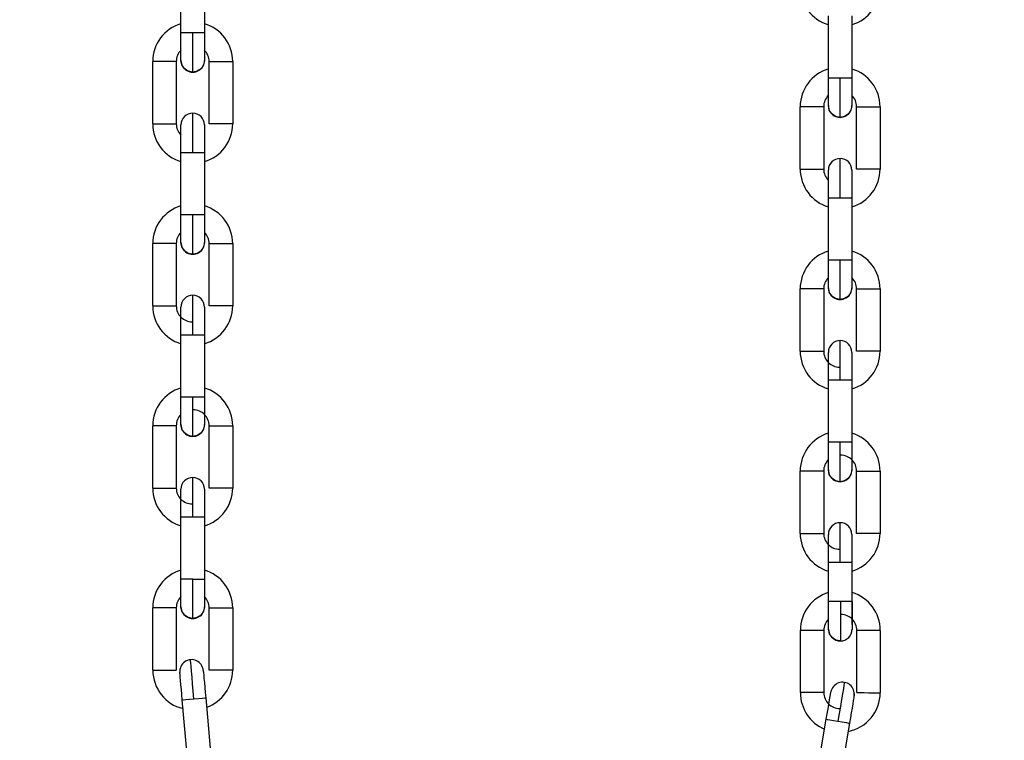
# Model space of a CAD drawing. Header units: inches. Extents: x 170 to 288, y 234 to 248.
# Tile 312 of 480: x 234.737 to 234.957, y 241.392 to 241.553. Entities that reach past the tile are written whole.
import ezdxf

# ---------------------------------------------------------------- set-up
doc = ezdxf.new("R2010")
doc.units = ezdxf.units.IN
doc.header["$LTSCALE"] = 0.25
doc.header["$MEASUREMENT"] = 0
doc.layers.add('ANNOTATIONS', color=1, linetype='Continuous')
doc.layers.add('STANDARD Z GUIDE MOTOR LH', color=7, linetype='Continuous')
doc.styles.add('ARIAL', font='arial.ttf', dxfattribs={"height": 0.09375})
doc.dimstyles.new('STANDARD$0', dxfattribs={"dimtxt": 0.09375, "dimasz": 0.09375, "dimexe": 0.03125, "dimexo": 0.046875, "dimgap": 0.09, "dimtad": 0, "dimtih": 1, "dimtoh": 1, "dimdec": 4, "dimzin": 0, "dimdsep": 46, "dimtxsty": 'ARIAL', "dimcen": 0.09, "dimadec": 0, "dimazin": 0, "dimtfac": 1, "dimtdec": 4, "dimtofl": 0, "dimtmove": 0, "dimatfit": 1, "dimfxl": 1, "dimtolj": 1, "dimtzin": 0, "dimarcsym": 0})

# ---------------------------------------------------------------- blocks, each defined once
blk = doc.blocks.new('*D51')
at = {"layer": 'ANNOTATIONS', "color": 0, "lineweight": -2, "transparency": 16777216}
for p, q in [((234.1246231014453, 244.1437778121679), (235.8395596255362, 244.1437778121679)), ((235.8083096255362, 244.0500278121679), (235.8083096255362, 242.2801168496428)), ((235.8083096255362, 240.2331944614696), (235.8083096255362, 242.0031054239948)), ((234.5308731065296, 240.1394444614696), (235.8395596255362, 240.1394444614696))]:
    blk.add_line(p, q, dxfattribs=at)
at = {"layer": 'ANNOTATIONS', "color": 0, "transparency": 16777216}
for points in [[(235.7926846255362, 244.0500278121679), (235.8239346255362, 244.0500278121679), (235.8083096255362, 244.1437778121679)], [(235.7926846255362, 240.2331944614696), (235.8239346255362, 240.2331944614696), (235.8083096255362, 240.1394444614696)]]:
    blk.add_solid(points, dxfattribs=at)
at = {"layer": 'defpoints', "color": 0, "transparency": 16777216}
for p in [(234.0777481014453, 244.1437778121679), (235.8083096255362, 244.1437778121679), (234.4839981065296, 240.1394444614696)]:
    blk.add_point(p, dxfattribs=at)
at = {"layer": 'ANNOTATIONS', "color": 0, "transparency": 16777216, "insert": (235.8083096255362, 242.1416111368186), "char_height": 0.09375, "attachment_point": 5, "style": 'ARIAL'}
blk.add_mtext('\\A1;OPENING HEIGHT', dxfattribs=at)

msp = doc.modelspace()

# ---------------------------------------------------------------- linework, layer by layer
at = {"layer": 'STANDARD Z GUIDE MOTOR LH'}
for p, q in [((234.7734922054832, 241.5501387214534), (234.7734925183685, 241.5640494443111)), ((234.7787418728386, 241.5640492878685), (234.7787415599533, 241.5501385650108)), ((234.9180836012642, 241.5400317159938), (234.9180839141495, 241.5539424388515)), ((234.9233332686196, 241.5539422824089), (234.9233329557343, 241.5400315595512)), ((234.7771213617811, 241.5501387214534), (234.7734922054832, 241.5501387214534)), ((234.7671925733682, 241.5298080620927), (234.7671928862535, 241.5437187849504)), ((234.7724422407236, 241.5437186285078), (234.7724419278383, 241.5298079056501)), ((234.779791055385, 241.5298077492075), (234.779791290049, 241.5437184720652)), ((234.779791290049, 241.5437184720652), (234.7850406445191, 241.5437184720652)), ((234.7850406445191, 241.5437184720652), (234.7850404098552, 241.5298075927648)), ((234.9217127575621, 241.5400317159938), (234.9180836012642, 241.5400317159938)), ((234.9117839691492, 241.5197010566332), (234.9117842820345, 241.5336117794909)), ((234.9170336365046, 241.5336116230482), (234.9170333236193, 241.5197009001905)), ((234.924382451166, 241.5197007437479), (234.92438268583, 241.5336114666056)), ((234.92438268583, 241.5336114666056), (234.9296320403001, 241.5336114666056)), ((234.9296320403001, 241.5336114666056), (234.9296318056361, 241.5197005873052)), ((234.77349142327, 241.5094772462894), (234.773491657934, 241.5233881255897)), ((234.7761163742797, 241.5233879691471), (234.7787410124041, 241.5233879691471)), ((234.7787410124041, 241.5233879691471), (234.7787407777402, 241.5094772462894)), ((234.918082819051, 241.4993702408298), (234.918083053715, 241.5132811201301)), ((234.9207077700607, 241.5132809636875), (234.9233324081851, 241.5132809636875)), ((234.9233324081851, 241.5132809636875), (234.9233321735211, 241.4993702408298)), ((234.7787407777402, 241.5094772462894), (234.77349142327, 241.5094772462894)), ((234.767191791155, 241.4891465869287), (234.7671921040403, 241.5030573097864)), ((234.7724413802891, 241.5030573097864), (234.7724411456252, 241.489146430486)), ((234.7797901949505, 241.489146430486), (234.7797905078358, 241.5030571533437)), ((234.7850398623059, 241.5030569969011), (234.7850395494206, 241.4891462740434)), ((234.9233321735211, 241.4993702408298), (234.918082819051, 241.4993702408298)), ((234.911783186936, 241.4790395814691), (234.9117834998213, 241.4929503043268)), ((234.9170327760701, 241.4929503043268), (234.9170325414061, 241.4790394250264)), ((234.9243815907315, 241.4790394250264), (234.9243819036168, 241.4929501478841)), ((234.9296312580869, 241.4929499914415), (234.9296309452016, 241.4790392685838)), ((234.7734905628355, 241.468815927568), (234.7734908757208, 241.4827266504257)), ((234.7734908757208, 241.4827266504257), (234.7779714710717, 241.4827266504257)), ((234.7787402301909, 241.482726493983), (234.7787399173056, 241.4688157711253)), ((234.9180819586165, 241.4587089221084), (234.9180822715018, 241.4726196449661)), ((234.9180822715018, 241.4726196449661), (234.9225628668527, 241.4726196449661)), ((234.9233316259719, 241.4726194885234), (234.9233313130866, 241.4587087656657)), ((234.7761152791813, 241.468815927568), (234.7734905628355, 241.468815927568)), ((234.7671909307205, 241.4484852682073), (234.7671912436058, 241.462395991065)), ((234.7724405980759, 241.4623958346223), (234.7724402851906, 241.4484851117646)), ((234.7797894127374, 241.448484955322), (234.7797896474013, 241.4623956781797)), ((234.7797896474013, 241.4623956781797), (234.7850390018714, 241.4623956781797)), ((234.7850390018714, 241.4623956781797), (234.7850386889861, 241.4484847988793)), ((234.9207066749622, 241.4587089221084), (234.9180819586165, 241.4587089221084)), ((234.9117823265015, 241.4383782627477), (234.9117826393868, 241.4522889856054)), ((234.9170319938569, 241.4522888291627), (234.9170316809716, 241.438378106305)), ((234.9243808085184, 241.4383779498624), (234.9243810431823, 241.4522886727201)), ((234.9243810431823, 241.4522886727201), (234.9296303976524, 241.4522886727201)), ((234.9296303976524, 241.4522886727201), (234.9296300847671, 241.4383777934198)), ((234.7734900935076, 241.4432683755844), (234.7734900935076, 241.4464266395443)), ((234.7734897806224, 241.4281544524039), (234.7734900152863, 241.4420651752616)), ((234.7734900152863, 241.4420651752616), (234.7787393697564, 241.4420651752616)), ((234.7787393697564, 241.4420651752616), (234.7787390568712, 241.4281542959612)), ((234.9180814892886, 241.4331613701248), (234.9180814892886, 241.4363196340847)), ((234.9180811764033, 241.4180474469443), (234.9180814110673, 241.431958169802)), ((234.9180814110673, 241.431958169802), (234.9233307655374, 241.431958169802)), ((234.9233307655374, 241.431958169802), (234.9233304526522, 241.4180472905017)), ((234.7761144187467, 241.4281544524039), (234.7734897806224, 241.4281544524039)), ((234.7761144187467, 241.4281544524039), (234.7787390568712, 241.4281542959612)), ((234.918137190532, 241.4169817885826), (234.918137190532, 241.4231498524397)), ((234.9233865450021, 241.4231498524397), (234.918137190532, 241.4231498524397)), ((234.9207618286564, 241.4231498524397), (234.9207618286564, 241.4143571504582)), ((234.9233865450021, 241.4231498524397), (234.9233865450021, 241.4169817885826)), ((234.7671901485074, 241.4078237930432), (234.7671903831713, 241.4217345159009)), ((234.7724397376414, 241.4217345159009), (234.7671903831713, 241.4217345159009)), ((234.7724397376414, 241.4217345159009), (234.7724395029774, 241.4078236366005)), ((234.7797885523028, 241.4078234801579), (234.7797888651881, 241.4217343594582)), ((234.7850381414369, 241.4217342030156), (234.785037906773, 241.4078234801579)), ((234.9118226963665, 241.4028270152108), (234.9118351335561, 241.4167377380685)), ((234.9170844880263, 241.4167330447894), (234.9170720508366, 241.4028223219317)), ((234.9233865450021, 241.4169817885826), (234.9233852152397, 241.4168980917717)), ((234.9244211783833, 241.4028157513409), (234.9244335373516, 241.4167264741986)), ((234.9296828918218, 241.4167217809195), (234.9296704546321, 241.4028110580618)), ((234.7732379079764, 241.4073278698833), (234.7732318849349, 241.4074114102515)), ((234.785037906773, 241.4078234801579), (234.7797885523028, 241.4078234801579)), ((234.7750137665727, 241.3873279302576), (234.7737834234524, 241.4011842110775)), ((234.7790122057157, 241.4016485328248), (234.780242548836, 241.3877922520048)), ((234.9238614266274, 241.4025257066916), (234.9238247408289, 241.402088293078)), ((234.9153022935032, 241.3831653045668), (234.9176207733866, 241.3968815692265)), ((234.9227966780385, 241.3960065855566), (234.9204781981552, 241.3822904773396)), ((234.9227966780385, 241.3960064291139), (234.9207703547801, 241.3840185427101))]:
    msp.add_line(p, q, dxfattribs=at)
at = {"layer": 'STANDARD Z GUIDE MOTOR LH', "flags": 128}
for points in [[(234.7734921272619, 241.5439706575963), (234.7734921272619, 241.5457772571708), (234.7734922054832, 241.5467120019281), (234.7734922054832, 241.5501387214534)], [(234.7761167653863, 241.5413458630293), (234.7761167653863, 241.5439213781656), (234.7761168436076, 241.5452538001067), (234.7761168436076, 241.5484233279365), (234.7761169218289, 241.5501387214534)], [(234.7787415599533, 241.5501385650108), (234.7779728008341, 241.5501385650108), (234.7771213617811, 241.5501387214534)], [(234.7787415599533, 241.5501385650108), (234.7787415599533, 241.5477781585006), (234.778741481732, 241.5467118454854), (234.778741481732, 241.5439705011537)], [(234.7724422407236, 241.5437186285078), (234.7722424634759, 241.5437186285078), (234.7716734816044, 241.5437187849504), (234.7671928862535, 241.5437187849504)], [(234.7761167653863, 241.5413458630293), (234.7751123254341, 241.541545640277), (234.7742608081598, 241.5421146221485), (234.7736919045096, 241.5429661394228), (234.7734921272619, 241.5439706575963)], [(234.778741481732, 241.5439705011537), (234.778541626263, 241.5429661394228), (234.7779726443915, 241.5421146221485), (234.7771211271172, 241.541545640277), (234.7761167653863, 241.5413458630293)], [(234.9180835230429, 241.5338636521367), (234.9180835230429, 241.5356702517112), (234.9180836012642, 241.5366049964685), (234.9180836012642, 241.5400317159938)], [(234.9207081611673, 241.5312388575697), (234.9207081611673, 241.533814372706), (234.9207082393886, 241.5351467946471), (234.9207082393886, 241.5383163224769), (234.9207083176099, 241.5400317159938)], [(234.9233329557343, 241.5400315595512), (234.9225641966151, 241.5400315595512), (234.9217127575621, 241.5400317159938)], [(234.9233329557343, 241.5400315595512), (234.9233329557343, 241.5376711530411), (234.923332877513, 241.5366048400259), (234.923332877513, 241.5338634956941)], [(234.9170336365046, 241.5336116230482), (234.9168338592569, 241.5336116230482), (234.9162648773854, 241.5336117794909), (234.9117842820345, 241.5336117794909)], [(234.9207081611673, 241.5312388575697), (234.9197037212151, 241.5314386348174), (234.9188522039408, 241.5320076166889), (234.9182833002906, 241.5328591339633), (234.9180835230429, 241.5338636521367)], [(234.923332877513, 241.5338634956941), (234.923133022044, 241.5328591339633), (234.9225640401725, 241.5320076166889), (234.9217125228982, 241.5314386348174), (234.9207081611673, 241.5312388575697)], [(234.7761163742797, 241.5233879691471), (234.7761163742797, 241.525103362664), (234.776116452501, 241.5267528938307), (234.776116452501, 241.5282728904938), (234.7761165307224, 241.5296053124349), (234.7761165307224, 241.5321805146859)], [(234.7671925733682, 241.5298080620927), (234.7708217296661, 241.5298080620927), (234.7716731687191, 241.5298079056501), (234.7724419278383, 241.5298079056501)], [(234.7734917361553, 241.5272904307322), (234.7734918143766, 241.5277492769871), (234.7734918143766, 241.5295558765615)], [(234.7787411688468, 241.5295558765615), (234.7787411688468, 241.5285163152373), (234.7787410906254, 241.5277491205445), (234.7787410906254, 241.5245910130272), (234.7787410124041, 241.5233878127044)], [(234.7850404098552, 241.5298075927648), (234.7848405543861, 241.5298077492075), (234.779791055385, 241.5298077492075)], [(234.773491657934, 241.5233881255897), (234.7734917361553, 241.5245913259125), (234.7734917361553, 241.5268146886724), (234.7734918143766, 241.5277494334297)], [(234.773491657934, 241.5233881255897), (234.7751119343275, 241.5233881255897), (234.7761163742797, 241.5233879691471)], [(234.9207077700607, 241.5132809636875), (234.9207077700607, 241.5149963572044), (234.920707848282, 241.5166458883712), (234.920707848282, 241.5181658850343), (234.9207079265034, 241.5194983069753), (234.9207079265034, 241.5220735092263)], [(234.9117839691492, 241.5197010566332), (234.9154131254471, 241.5197010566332), (234.9162645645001, 241.5197009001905), (234.9170333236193, 241.5197009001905)], [(234.9180831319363, 241.5171834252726), (234.9180832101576, 241.5176422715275), (234.9180832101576, 241.519448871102)], [(234.9233325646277, 241.519448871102), (234.9233325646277, 241.5184093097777), (234.9233324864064, 241.5176421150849), (234.9233324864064, 241.5144840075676), (234.9233324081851, 241.5132808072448)], [(234.9296318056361, 241.5197005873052), (234.9294319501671, 241.5197007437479), (234.924382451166, 241.5197007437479)], [(234.918083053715, 241.5132811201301), (234.9180831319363, 241.5144843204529), (234.9180831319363, 241.5167076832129), (234.9180832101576, 241.5176424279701)], [(234.918083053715, 241.5132811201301), (234.9197033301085, 241.5132811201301), (234.9207077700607, 241.5132809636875)], [(234.7734912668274, 241.5033091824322), (234.7734912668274, 241.5043487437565), (234.7734913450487, 241.5051157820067), (234.7734913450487, 241.5071168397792), (234.77349142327, 241.5082740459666), (234.77349142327, 241.5094772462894)], [(234.7761159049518, 241.5006845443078), (234.7761159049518, 241.5021663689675), (234.7761159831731, 241.5032599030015), (234.7761159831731, 241.5061124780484), (234.7761160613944, 241.5077618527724), (234.7761160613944, 241.5094772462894)], [(234.7787407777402, 241.5094772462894), (234.7787406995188, 241.508273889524), (234.7787406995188, 241.5051157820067), (234.7787406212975, 241.5043485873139), (234.7787406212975, 241.5033091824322)], [(234.7724413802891, 241.5030573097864), (234.7688123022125, 241.5030573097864), (234.7679607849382, 241.503057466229), (234.767391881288, 241.5030573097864), (234.7671921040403, 241.5030573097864)], [(234.7761159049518, 241.5006845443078), (234.7751114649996, 241.5008843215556), (234.7742600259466, 241.5014533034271), (234.7736910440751, 241.5023048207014), (234.7734912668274, 241.5033091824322)], [(234.7787406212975, 241.5033091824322), (234.7785408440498, 241.5023046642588), (234.7779718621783, 241.5014531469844), (234.777120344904, 241.5008843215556), (234.7761159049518, 241.5006845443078)], [(234.7797905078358, 241.5030571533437), (234.7834195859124, 241.5030571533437), (234.7842711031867, 241.5030569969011), (234.7850398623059, 241.5030569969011)], [(234.9180826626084, 241.4932021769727), (234.9180826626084, 241.4942417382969), (234.9180827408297, 241.4950087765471), (234.9180827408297, 241.4970098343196), (234.918082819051, 241.498167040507), (234.918082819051, 241.4993702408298)], [(234.9207073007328, 241.4905775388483), (234.9207073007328, 241.4920593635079), (234.9207073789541, 241.493152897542), (234.9207073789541, 241.4960054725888), (234.9207074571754, 241.4976548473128), (234.9207074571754, 241.4993702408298)], [(234.9233321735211, 241.4993702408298), (234.9233320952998, 241.4981668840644), (234.9233320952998, 241.4950087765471), (234.9233320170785, 241.4942415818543), (234.9233320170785, 241.4932021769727)], [(234.9207073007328, 241.4905775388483), (234.9197028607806, 241.490777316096), (234.9188514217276, 241.4913462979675), (234.9182824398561, 241.4921978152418), (234.9180826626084, 241.4932021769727)], [(234.9233320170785, 241.4932021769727), (234.9231322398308, 241.4921976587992), (234.9225632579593, 241.4913461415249), (234.921711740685, 241.490777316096), (234.9207073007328, 241.4905775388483)], [(234.7761155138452, 241.4827266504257), (234.7761155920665, 241.4844420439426), (234.7761155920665, 241.4860914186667), (234.7761156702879, 241.4876115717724), (234.7761156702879, 241.4908499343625), (234.7761157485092, 241.4913502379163), (234.7761157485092, 241.4915191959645)], [(234.9170327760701, 241.4929503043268), (234.9134036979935, 241.4929503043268), (234.9125521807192, 241.4929504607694), (234.911983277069, 241.4929503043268), (234.9117834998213, 241.4929503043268)], [(234.9243819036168, 241.4929501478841), (234.9280109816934, 241.4929501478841), (234.9288624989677, 241.4929499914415), (234.9296312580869, 241.4929499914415)], [(234.767191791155, 241.4891465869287), (234.7722413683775, 241.4891465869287), (234.7724411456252, 241.489146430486)], [(234.7734908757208, 241.482726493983), (234.7734908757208, 241.4850869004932), (234.7734909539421, 241.4861532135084), (234.7734909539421, 241.4888945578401)], [(234.7787403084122, 241.4888944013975), (234.7787403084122, 241.4861532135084), (234.7787402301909, 241.4850869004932), (234.7787402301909, 241.482726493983)], [(234.7850395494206, 241.4891462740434), (234.7824149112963, 241.4891462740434), (234.7814104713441, 241.489146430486), (234.7797901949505, 241.489146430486)], [(234.7779714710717, 241.4827266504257), (234.7785404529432, 241.482726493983), (234.7787402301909, 241.482726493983)], [(234.9207069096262, 241.4726196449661), (234.9207069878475, 241.474335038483), (234.9207069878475, 241.4759844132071), (234.9207070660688, 241.4775045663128), (234.9207070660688, 241.480742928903), (234.9207071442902, 241.4812432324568), (234.9207071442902, 241.481412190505)], [(234.911783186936, 241.4790395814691), (234.9168327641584, 241.4790395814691), (234.9170325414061, 241.4790394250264)], [(234.9180823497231, 241.4760462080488), (234.9180823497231, 241.4787875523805)], [(234.9233317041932, 241.4787873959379), (234.9233317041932, 241.4760462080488), (234.9233316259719, 241.4749798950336), (234.9233316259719, 241.4726194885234)], [(234.9296309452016, 241.4790392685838), (234.9270063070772, 241.4790392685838), (234.9260018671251, 241.4790394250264), (234.9243815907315, 241.4790394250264)], [(234.9180822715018, 241.4749800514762), (234.9180823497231, 241.4760463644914)], [(234.9180822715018, 241.4726194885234), (234.9180822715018, 241.4749798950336)], [(234.9225628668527, 241.4726196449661), (234.9231318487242, 241.4726194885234), (234.9233316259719, 241.4726194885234)], [(234.7734904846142, 241.4626478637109), (234.7734904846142, 241.4653890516), (234.7734905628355, 241.4664555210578), (234.7734905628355, 241.468815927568)], [(234.7761150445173, 241.4600230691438), (234.7761150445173, 241.460192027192), (234.7761151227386, 241.4606924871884), (234.7761151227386, 241.4639308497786), (234.7761152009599, 241.4654510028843), (234.7761152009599, 241.467100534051), (234.7761152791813, 241.468815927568)], [(234.7787399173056, 241.4688157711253), (234.7771196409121, 241.4688157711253), (234.7761152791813, 241.468815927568)], [(234.7787399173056, 241.4688157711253), (234.7787399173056, 241.4676124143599), (234.7787398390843, 241.4664553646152), (234.7787398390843, 241.4631171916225), (234.778739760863, 241.4627662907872), (234.778739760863, 241.4626477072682)], [(234.7724405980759, 241.4623958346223), (234.7716718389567, 241.4623958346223), (234.7708203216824, 241.462395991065), (234.7671912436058, 241.462395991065)], [(234.7761150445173, 241.4600230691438), (234.7751106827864, 241.4602228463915), (234.7742591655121, 241.460791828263), (234.7736902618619, 241.4616433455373), (234.7734904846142, 241.4626478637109)], [(234.778739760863, 241.4626477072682), (234.7785399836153, 241.4616433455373), (234.7779710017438, 241.460791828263), (234.7771194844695, 241.4602228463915), (234.7761150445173, 241.4600230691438)], [(234.9180818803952, 241.4525408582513), (234.9180818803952, 241.4552820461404), (234.9180819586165, 241.4563485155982), (234.9180819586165, 241.4587089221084)], [(234.9207064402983, 241.4499160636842), (234.9207064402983, 241.4500850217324), (234.9207065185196, 241.4505854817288), (234.9207065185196, 241.453823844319), (234.9207065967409, 241.4553439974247), (234.9207065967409, 241.4569935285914), (234.9207066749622, 241.4587089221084)], [(234.9233313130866, 241.4587087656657), (234.9217110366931, 241.4587087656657), (234.9207066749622, 241.4587089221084)], [(234.9233313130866, 241.4587087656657), (234.9233313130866, 241.4575054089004), (234.9233312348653, 241.4563483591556), (234.9233312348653, 241.4530101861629), (234.923331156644, 241.4526592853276), (234.923331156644, 241.4525407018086)], [(234.9170319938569, 241.4522888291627), (234.9162632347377, 241.4522888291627), (234.9154117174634, 241.4522889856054), (234.9117826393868, 241.4522889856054)], [(234.9207064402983, 241.4499160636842), (234.9197020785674, 241.4501158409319), (234.9188505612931, 241.4506848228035), (234.9182816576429, 241.4515363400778), (234.9180818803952, 241.4525408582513)], [(234.923331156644, 241.4525407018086), (234.9231313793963, 241.4515363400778), (234.9225623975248, 241.4506848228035), (234.9217108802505, 241.4501158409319), (234.9207064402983, 241.4499160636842)], [(234.776114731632, 241.4420651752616), (234.776114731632, 241.4437805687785), (234.7761148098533, 241.4454299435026), (234.7761148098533, 241.4482825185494), (234.7761148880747, 241.4493760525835), (234.7761148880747, 241.4508577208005)], [(234.7671909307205, 241.4484852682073), (234.7688112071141, 241.4484852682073), (234.7698156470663, 241.4484851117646), (234.7724402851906, 241.4484851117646)], [(234.7734900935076, 241.4464264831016), (234.7734901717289, 241.4471935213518), (234.7734901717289, 241.448233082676)], [(234.778739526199, 241.4482329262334), (234.778739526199, 241.4477634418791), (234.7787394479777, 241.4471935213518), (234.7787394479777, 241.4444252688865), (234.7787393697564, 241.4432682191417), (234.7787393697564, 241.4420648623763)], [(234.7850386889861, 241.4484847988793), (234.7848389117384, 241.4484847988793), (234.7842700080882, 241.448484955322), (234.7797894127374, 241.448484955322)], [(234.7734900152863, 241.4420651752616), (234.7734900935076, 241.443268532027)], [(234.920706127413, 241.431958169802), (234.920706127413, 241.433673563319), (234.9207062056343, 241.435322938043), (234.9207062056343, 241.4381755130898), (234.9207062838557, 241.4392690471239), (234.9207062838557, 241.4407507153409)], [(234.9117823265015, 241.4383782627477), (234.913402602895, 241.4383782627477), (234.9144070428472, 241.438378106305), (234.9170316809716, 241.438378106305)], [(234.9180814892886, 241.436319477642), (234.9180815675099, 241.4370865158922), (234.9180815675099, 241.4381260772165)], [(234.92333092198, 241.4381259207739), (234.92333092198, 241.4376564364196), (234.9233308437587, 241.4370865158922), (234.9233308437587, 241.4343184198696), (234.9233307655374, 241.4331613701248), (234.9233307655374, 241.431958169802)], [(234.9296300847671, 241.4383777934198), (234.9294303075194, 241.4383777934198), (234.9288614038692, 241.4383779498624), (234.9243808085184, 241.4383779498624)], [(234.9180814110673, 241.431958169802), (234.9180814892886, 241.4331615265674)], [(234.7734896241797, 241.4219863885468), (234.7734896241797, 241.4237929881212), (234.773489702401, 241.4247277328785), (234.773489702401, 241.4269510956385), (234.7734897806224, 241.4281544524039)], [(234.7761142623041, 241.4193615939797), (234.7761142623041, 241.4219371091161), (234.7761143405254, 241.4232695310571), (234.7761143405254, 241.4247896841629), (234.7761144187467, 241.426439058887), (234.7761144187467, 241.4281544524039)], [(234.7787390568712, 241.4281542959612), (234.7787390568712, 241.4247275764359), (234.7787389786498, 241.4237929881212), (234.7787389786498, 241.4219862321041)], [(234.7761142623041, 241.4193615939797), (234.7751098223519, 241.4195615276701), (234.7742583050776, 241.4201305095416), (234.7736894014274, 241.4209820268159), (234.7734896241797, 241.4219863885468)], [(234.7787389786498, 241.4219862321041), (234.7785391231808, 241.4209818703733), (234.7779701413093, 241.420130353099), (234.777118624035, 241.4195613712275), (234.7761142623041, 241.4193615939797)], [(234.7797888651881, 241.4217343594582), (234.7824135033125, 241.4217343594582), (234.7834179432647, 241.4217342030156), (234.7850381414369, 241.4217342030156)], [(234.9118351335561, 241.4167377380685), (234.9120349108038, 241.4167375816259), (234.9126038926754, 241.416737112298), (234.9134554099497, 241.4167363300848), (234.9144597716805, 241.416735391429), (234.9154642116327, 241.4167346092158), (234.916315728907, 241.4167338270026), (234.9168847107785, 241.416733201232), (234.9170844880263, 241.4167330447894)], [(234.9207618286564, 241.4143571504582), (234.9197574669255, 241.4145569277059), (234.9189059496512, 241.4151259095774), (234.9183369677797, 241.4159772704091), (234.918137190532, 241.4169817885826)], [(234.9296828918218, 241.4167217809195), (234.929483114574, 241.4167220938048), (234.9289141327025, 241.4167225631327), (234.9280626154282, 241.4167233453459), (234.927058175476, 241.4167242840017), (234.9260538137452, 241.4167250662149), (234.9252022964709, 241.4167258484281), (234.9246333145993, 241.416726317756), (234.9244335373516, 241.4167264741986)], [(234.776397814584, 241.4014163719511), (234.7762461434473, 241.4031250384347), (234.7761002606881, 241.4047679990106), (234.7759657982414, 241.4062822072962), (234.7758479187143, 241.4076093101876), (234.7757512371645, 241.4086984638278), (234.7756793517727, 241.4095078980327), (234.7756351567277, 241.4100061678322), (234.7756202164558, 241.4101745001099)], [(234.7671901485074, 241.4078237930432), (234.7716707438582, 241.4078237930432), (234.7722396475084, 241.4078236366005), (234.7724395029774, 241.4078236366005)], [(234.7733298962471, 241.4062923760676), (234.7732794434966, 241.4068602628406), (234.7732483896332, 241.4072099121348), (234.7732379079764, 241.4073278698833)], [(234.7784666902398, 241.4077921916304), (234.7784771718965, 241.4076740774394), (234.77850822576, 241.4073244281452)], [(234.7784771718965, 241.4076740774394), (234.77850822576, 241.4073245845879), (234.7785586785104, 241.4067568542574)], [(234.7733977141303, 241.4055284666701), (234.7733298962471, 241.4062925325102), (234.7732794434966, 241.4068602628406)], [(234.7734803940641, 241.4045973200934), (234.7733977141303, 241.4055283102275)], [(234.7785586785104, 241.4067566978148), (234.7786264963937, 241.4059926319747), (234.7787091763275, 241.4050616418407), (234.7788034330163, 241.403999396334)], [(234.9216742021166, 241.4051137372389), (234.9216460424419, 241.4049471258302), (234.9215626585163, 241.4044538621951), (234.9214272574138, 241.40365271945), (234.9212450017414, 241.4025745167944), (234.9210229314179, 241.4012607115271), (234.920769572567, 241.3997618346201), (234.9204946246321, 241.3981354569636), (234.9202087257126, 241.3964441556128)], [(234.7735747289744, 241.4035353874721), (234.7734803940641, 241.4045974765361)], [(234.7737834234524, 241.4011840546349), (234.7736770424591, 241.4023825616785), (234.7735747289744, 241.4035352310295)], [(234.7788034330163, 241.4039995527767), (234.7789058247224, 241.4028470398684), (234.7790122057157, 241.4016485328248)], [(234.7789058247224, 241.4028468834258), (234.7790122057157, 241.4016482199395)], [(234.9176207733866, 241.3968815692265), (234.9178213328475, 241.398068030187), (234.9180141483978, 241.3992089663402), (234.9181918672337, 241.4002602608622), (234.9183476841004, 241.401181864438), (234.918475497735, 241.4019382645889), (234.9185705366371, 241.4025002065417), (234.9186290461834, 241.4028462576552)], [(234.9185713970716, 241.4025052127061), (234.9186290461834, 241.4028462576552), (234.9186487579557, 241.4029631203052)], [(234.7737834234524, 241.4011842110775), (234.7739824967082, 241.4012018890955), (234.7745492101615, 241.4012522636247), (234.7753973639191, 241.4013275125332), (234.776397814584, 241.4014163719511)], [(234.776397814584, 241.4014163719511), (234.7773983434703, 241.4015052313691), (234.7782464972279, 241.4015804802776), (234.7788132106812, 241.4016308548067), (234.7790122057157, 241.4016485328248)], [(234.9170720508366, 241.4028223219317), (234.9168722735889, 241.4028224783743), (234.9163032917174, 241.4028231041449), (234.9154517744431, 241.4028237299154), (234.9144474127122, 241.4028246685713), (234.91344297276, 241.4028256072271), (234.9125914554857, 241.4028263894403), (234.9120224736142, 241.4028268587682), (234.9118226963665, 241.4028270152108)], [(234.9238247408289, 241.402088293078), (234.9238049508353, 241.401971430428), (234.923746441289, 241.4016253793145), (234.9236514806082, 241.4010632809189), (234.9235235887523, 241.4003070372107), (234.923367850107, 241.399385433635), (234.9231901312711, 241.3983339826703), (234.9229972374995, 241.3971930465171), (234.9227966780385, 241.3960065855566)], [(234.9244211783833, 241.4028157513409), (234.924620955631, 241.4028155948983), (234.9251898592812, 241.4028151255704), (234.9260413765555, 241.4028143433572), (234.9270458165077, 241.4028134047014), (234.9280502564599, 241.4028126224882), (234.9289017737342, 241.402811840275), (234.9294706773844, 241.4028112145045), (234.9296704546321, 241.4028110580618)], [(234.9176207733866, 241.3968815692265), (234.9178177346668, 241.3968482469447), (234.9183787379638, 241.3967534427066), (234.9192183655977, 241.3966115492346), (234.9202087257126, 241.3964441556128)], [(234.9202087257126, 241.3964441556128), (234.9211990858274, 241.396276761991), (234.9220387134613, 241.3961348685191), (234.9225997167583, 241.3960399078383), (234.9227966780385, 241.3960065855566)]]:
    msp.add_lwpolyline(points, dxfattribs=at)
at = {"layer": 'STANDARD Z GUIDE MOTOR LH'}
for centre, radius, start, end in [((234.9205774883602, 241.5603622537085), 0.008792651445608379, 179.9988299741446, 253.5247190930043), ((234.9208399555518, 241.5603622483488), 0.008792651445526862, 286.4729408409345, 359.9988299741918), ((234.7759855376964, 241.5437185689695), 0.00879265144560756, 106.4727034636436, 179.9985925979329), ((234.7762480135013, 241.5437186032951), 0.00879265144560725, 359.9988299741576, 73.52471910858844), ((234.7759855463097, 241.5437186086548), 0.003543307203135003, 134.7242958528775, 179.9988299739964), ((234.7762480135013, 241.5437186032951), 0.003543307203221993, 359.9988299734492, 45.27422514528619), ((234.7761167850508, 241.5439705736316), 0.002624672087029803, 179.9988299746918, 359.9988364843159), ((234.9205769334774, 241.5336115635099), 0.00879265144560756, 106.4727034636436, 179.9985925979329), ((234.9208394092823, 241.5336115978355), 0.00879265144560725, 359.9988299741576, 73.52471910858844), ((234.9205769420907, 241.5336116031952), 0.003543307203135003, 134.7242958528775, 179.9988299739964), ((234.9208394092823, 241.5336115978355), 0.003543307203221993, 359.9988299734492, 45.27422514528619), ((234.9207081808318, 241.533863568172), 0.002624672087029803, 179.9988299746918, 359.9988364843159), ((234.7761164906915, 241.5295558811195), 0.002624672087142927, 359.9798543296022, 179.9798341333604), ((234.7759852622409, 241.5298078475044), 0.008792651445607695, 179.9988299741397, 253.5247190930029), ((234.7759852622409, 241.5298078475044), 0.003543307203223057, 179.9988299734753, 225.2744388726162), ((234.7762477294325, 241.5298078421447), 0.00879265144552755, 286.4729408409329, 359.998829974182), ((234.9207078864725, 241.5194488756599), 0.002624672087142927, 359.9798543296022, 179.9798341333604), ((234.9205766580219, 241.5197008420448), 0.008792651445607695, 179.9988299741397, 253.5247190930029), ((234.9205766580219, 241.5197008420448), 0.003543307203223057, 179.9988299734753, 225.2744388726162), ((234.9208391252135, 241.5197008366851), 0.00879265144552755, 286.4729408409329, 359.998829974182), ((234.7759847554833, 241.5030570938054), 0.00879265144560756, 106.4727034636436, 179.9985925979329), ((234.776247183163, 241.5030571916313), 0.008792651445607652, 359.9988299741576, 73.52471910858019), ((234.7759847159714, 241.5030571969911), 0.003543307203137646, 134.7237412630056, 179.9988299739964), ((234.776247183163, 241.5030571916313), 0.003543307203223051, 359.9988299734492, 45.27425813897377), ((234.7761159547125, 241.5033091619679), 0.002624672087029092, 179.9988299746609, 359.9988364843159), ((234.9205761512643, 241.4929500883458), 0.00879265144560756, 106.4727034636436, 179.9985925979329), ((234.920838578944, 241.4929501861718), 0.008792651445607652, 359.9988299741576, 73.52471910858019), ((234.9205761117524, 241.4929501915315), 0.003543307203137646, 134.7237412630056, 179.9988299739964), ((234.920838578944, 241.4929501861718), 0.003543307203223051, 359.9988299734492, 45.27425813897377), ((234.9207073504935, 241.4932021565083), 0.002624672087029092, 179.9988299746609, 359.9988364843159), ((234.7761156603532, 241.4888944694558), 0.002624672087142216, 359.979854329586, 179.9798341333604), ((234.7759844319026, 241.4891464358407), 0.008792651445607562, 179.9988299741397, 253.5247191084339), ((234.7759844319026, 241.4891464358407), 0.003543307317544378, 179.9988299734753, 269.9988299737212), ((234.7762468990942, 241.489146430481), 0.008792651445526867, 286.4729408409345, 359.998829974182), ((234.9207070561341, 241.4787874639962), 0.002624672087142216, 359.979854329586, 179.9798341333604), ((234.9205758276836, 241.4790394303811), 0.008792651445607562, 179.9988299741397, 253.5247191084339), ((234.9205758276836, 241.4790394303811), 0.003543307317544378, 179.9988299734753, 269.9988299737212), ((234.9208382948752, 241.4790394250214), 0.008792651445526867, 286.4729408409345, 359.998829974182), ((234.7759838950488, 241.462395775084), 0.00879265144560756, 106.4727034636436, 179.9985925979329), ((234.7762463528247, 241.4623957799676), 0.008792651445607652, 359.9988299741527, 73.52471910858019), ((234.7759838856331, 241.4623957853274), 0.003543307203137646, 134.7237412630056, 179.998829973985), ((234.7762463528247, 241.4623957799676), 0.003543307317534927, 359.9988299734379, 89.99882997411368), ((234.7761151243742, 241.4626477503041), 0.002624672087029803, 179.9988299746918, 359.9988364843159), ((234.9205752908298, 241.4522887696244), 0.00879265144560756, 106.4727034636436, 179.9985925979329), ((234.9208377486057, 241.452288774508), 0.008792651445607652, 359.9988299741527, 73.52471910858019), ((234.9208377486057, 241.452288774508), 0.003543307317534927, 359.9988299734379, 89.99882997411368), ((234.9205752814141, 241.4522887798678), 0.003543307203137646, 134.7237412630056, 179.998829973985), ((234.9207065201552, 241.4525407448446), 0.002624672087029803, 179.9988299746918, 359.9988364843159), ((234.7761148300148, 241.448233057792), 0.002624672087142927, 359.9798543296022, 179.9798341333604), ((234.7759836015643, 241.448485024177), 0.008792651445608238, 179.9988299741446, 253.5247191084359), ((234.7759836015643, 241.448485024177), 0.003543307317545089, 179.9988299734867, 269.9988299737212), ((234.7762460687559, 241.4484850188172), 0.00879265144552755, 286.4729408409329, 359.9988299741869), ((234.9207062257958, 241.4381260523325), 0.002624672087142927, 359.9798543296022, 179.9798341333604), ((234.9205749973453, 241.4383780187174), 0.008792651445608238, 179.9988299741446, 253.5247191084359), ((234.9205749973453, 241.4383780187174), 0.003543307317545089, 179.9988299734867, 269.9988299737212), ((234.9208374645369, 241.4383780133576), 0.00879265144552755, 286.4729408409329, 359.9988299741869), ((234.7759830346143, 241.4217342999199), 0.00879265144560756, 106.4727034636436, 179.9985925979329), ((234.7762455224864, 241.4217343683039), 0.008792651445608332, 359.9988299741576, 73.52471910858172), ((234.9206277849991, 241.4167375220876), 0.00879265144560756, 106.4727034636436, 179.9985925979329), ((234.9208902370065, 241.4167296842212), 0.008792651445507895, 359.948920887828, 73.50644181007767), ((234.7759830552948, 241.4217343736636), 0.003543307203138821, 134.7237412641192, 179.9988299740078), ((234.7762455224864, 241.4217343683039), 0.003543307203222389, 359.9988299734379, 45.27420551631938), ((234.7761142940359, 241.4219863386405), 0.002624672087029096, 179.9988299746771, 359.9988364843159), ((234.9206277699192, 241.4167299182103), 0.003543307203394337, 134.6598198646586, 179.9489208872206), ((234.9208902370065, 241.4167296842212), 0.003543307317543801, 359.9489208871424, 89.94892089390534), ((234.9207618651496, 241.4169817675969), 0.002624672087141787, 179.9999998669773, 359.9999823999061), ((234.7758523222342, 241.4075600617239), 0.002624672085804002, 5.055089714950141, 185.0551118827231), ((234.775982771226, 241.4078236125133), 0.008792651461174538, 179.9988299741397, 256.6566505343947), ((234.7762452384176, 241.4078236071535), 0.008792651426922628, 289.6312208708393, 359.9988299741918), ((234.9212367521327, 241.4025257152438), 0.002624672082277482, 350.386741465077, 170.3867444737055), ((234.9206153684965, 241.4028191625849), 0.008792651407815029, 179.9489208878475, 247.5050884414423), ((234.9206153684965, 241.4028191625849), 0.003543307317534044, 179.9489208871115, 269.9489208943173), ((234.9208778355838, 241.4028189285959), 0.008792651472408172, 280.5455721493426, 359.9489208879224)]:
    msp.add_arc(centre, radius, start, end, dxfattribs=at)

# ---------------------------------------------------------------- dimensions: what is measured, and where the dimension line sits
at = {"layer": 'ANNOTATIONS'}
dim = msp.add_linear_dim(base=(235.8083096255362, 244.1437778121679), p1=(234.4839981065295, 240.1394444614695), p2=(234.0777481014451, 244.1437778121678), angle=90, text='OPENING HEIGHT', dimstyle='STANDARD$0', dxfattribs=at)
dim.commit()
dim.dimension.update_dxf_attribs({"geometry": '*D51', "text_midpoint": (235.8083096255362, 242.1416111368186)})

doc.saveas('drawing.dxf')
